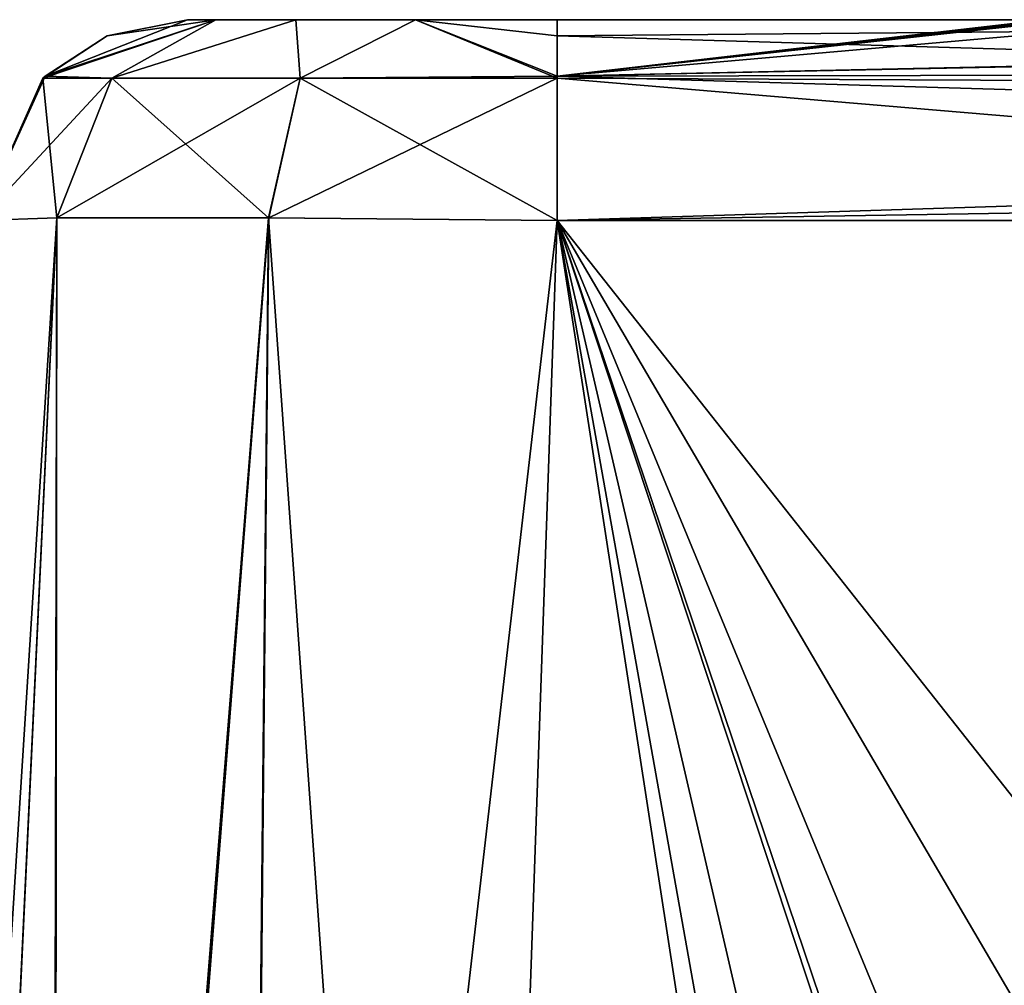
# Model space of a CAD drawing. Header units: inches. Extents: x -10 to 10, y -2.3 to 4.3.
# Tile 626 of 656: x -5 to -3.9, y 1.8 to 2.8. Entities that reach past the tile are written whole.
import ezdxf

# ---------------------------------------------------------------- set-up
doc = ezdxf.new("R2010")
doc.units = ezdxf.units.IN
doc.header["$LTSCALE"] = 65.185185
doc.header["$MEASUREMENT"] = 0
for name, color, linetype in [('11522', 7, 'CONTINUOUS'), ('11530', 7, 'CONTINUOUS'), ('11680', 7, 'CONTINUOUS'), ('11779', 7, 'CONTINUOUS'), ('11780', 7, 'CONTINUOUS'), ('11781', 7, 'CONTINUOUS'), ('11782', 7, 'CONTINUOUS'), ('11783', 7, 'CONTINUOUS'), ('11790', 7, 'CONTINUOUS'), ('11798', 7, 'CONTINUOUS')]:
    doc.layers.add(name, color=color, linetype=linetype)

msp = doc.modelspace()

# ---------------------------------------------------------------- linework, layer by layer
at = {"layer": '11522', "linetype": 'Continuous'}
for points in [[(-4.502, -0.3622, 5.3983), (-4.3994, 2.5779, 5.501), (-3.9458, -0.3622, 5.3983), (-4.502, -0.3622, 5.3983)], [(-3.6346, 0.2565, 5.4199), (-4.3994, 2.5779, 5.501), (-3.6154, 0.2565, 5.4199), (-3.6346, 0.2565, 5.4199)], [(-3.6154, 0.2565, 5.4199), (-4.3994, 2.5779, 5.501), (-3.4072, 0.1723, 5.417), (-3.6154, 0.2565, 5.4199)], [(-3.9343, -0.0331, 5.4098), (-4.3994, 2.5779, 5.501), (-3.8428, 0.1723, 5.417), (-3.9343, -0.0331, 5.4098)], [(-3.8428, 0.1723, 5.417), (-4.3994, 2.5779, 5.501), (-3.6346, 0.2565, 5.4199), (-3.8428, 0.1723, 5.417)], [(-3.9458, -0.3622, 5.3983), (-4.3994, 2.5779, 5.501), (-3.9343, -0.0331, 5.4098), (-3.9458, -0.3622, 5.3983)], [(-4.3994, 2.5779, 5.501), (-2.6777, -0.3617, 5.3984), (-3.4072, 0.1723, 5.417), (-4.3994, 2.5779, 5.501)], [(-2.575, 2.5779, 5.501), (-2.6777, -0.3617, 5.3984), (-4.3994, 2.5779, 5.501), (-2.575, 2.5779, 5.501)]]:
    msp.add_3dface(points, dxfattribs=at)
at = {"layer": '11530', "linetype": 'Continuous'}
for points in [[(-4.3993, 2.795, 5.7259), (-2.5658, 2.7937, 5.7015), (-4.3994, 2.7776, 5.639), (-4.3993, 2.795, 5.7259)], [(-2.5658, 2.7937, 5.7015), (-2.5688, 2.7232, 5.561), (-4.3994, 2.7776, 5.639), (-2.5658, 2.7937, 5.7015)], [(-2.5647, 2.795, 5.7259), (-2.5655, 2.7947, 5.7137), (-4.3993, 2.795, 5.7259), (-2.5647, 2.795, 5.7259)], [(-2.5655, 2.7947, 5.7137), (-2.5658, 2.7937, 5.7015), (-4.3993, 2.795, 5.7259), (-2.5655, 2.7947, 5.7137)], [(-4.3994, 2.7776, 5.639), (-2.5688, 2.7232, 5.561), (-4.3994, 2.7318, 5.5695), (-4.3994, 2.7776, 5.639)], [(-2.5688, 2.7232, 5.561), (-2.575, 2.5779, 5.501), (-4.3994, 2.7318, 5.5695), (-2.5688, 2.7232, 5.561)], [(-2.575, 2.5779, 5.501), (-4.3994, 2.5779, 5.501), (-4.3994, 2.7318, 5.5695), (-2.575, 2.5779, 5.501)]]:
    msp.add_3dface(points, dxfattribs=at)
at = {"layer": '11680', "linetype": 'Continuous'}
for points in [[(-4.7991, 2.795, 6.1257), (-4.7686, 2.795, 9.0776), (-4.7686, 2.795, 5.9724), (-4.7991, 2.795, 6.1257)], [(-4.7991, 2.795, 8.9243), (-4.7686, 2.795, 9.0776), (-4.7991, 2.795, 6.1257), (-4.7991, 2.795, 8.9243)], [(-4.7686, 2.795, 5.9724), (-4.6821, 2.795, 9.2071), (-4.6821, 2.795, 5.8429), (-4.7686, 2.795, 5.9724)], [(-4.7686, 2.795, 9.0776), (-4.6821, 2.795, 9.2071), (-4.7686, 2.795, 5.9724), (-4.7686, 2.795, 9.0776)], [(-4.6821, 2.795, 5.8429), (-4.6821, 2.795, 9.2071), (-4.5526, 2.795, 5.7564), (-4.6821, 2.795, 5.8429)], [(-4.6821, 2.795, 9.2071), (-4.5526, 2.795, 9.2936), (-4.5526, 2.795, 5.7564), (-4.6821, 2.795, 9.2071)], [(-4.5526, 2.795, 9.2936), (-4.3993, 2.795, 9.3241), (-4.5526, 2.795, 5.7564), (-4.5526, 2.795, 9.2936)], [(-4.3993, 2.795, 9.3241), (-4.3993, 2.795, 5.7259), (-4.5526, 2.795, 5.7564), (-4.3993, 2.795, 9.3241)], [(-3.8724, 2.795, 9.3241), (-3.8909, 2.795, 9.3043), (-4.3993, 2.795, 9.3241), (-3.8724, 2.795, 9.3241)], [(-3.8909, 2.795, 9.3043), (-3.8977, 2.795, 9.2779), (-4.3993, 2.795, 9.3241), (-3.8909, 2.795, 9.3043)], [(-3.8977, 2.795, 8.5221), (-4.3993, 2.795, 5.7259), (-3.8977, 2.795, 8.5379), (-3.8977, 2.795, 8.5221)], [(-3.8816, 2.795, 8.4833), (-4.3993, 2.795, 5.7259), (-3.8977, 2.795, 8.5221), (-3.8816, 2.795, 8.4833)], [(-3.8429, 2.795, 8.4673), (-4.3993, 2.795, 5.7259), (-3.8816, 2.795, 8.4833), (-3.8429, 2.795, 8.4673)], [(-3.6683, 2.795, 8.4834), (-4.3993, 2.795, 5.7259), (-3.7071, 2.795, 8.4673), (-3.6683, 2.795, 8.4834)], [(-3.6523, 2.795, 8.5221), (-4.3993, 2.795, 5.7259), (-3.6683, 2.795, 8.4834), (-3.6523, 2.795, 8.5221)], [(-4.3993, 2.795, 5.7259), (-3.8977, 2.795, 9.2621), (-3.8977, 2.795, 8.5379), (-4.3993, 2.795, 5.7259)], [(-3.8977, 2.795, 9.2779), (-4.3993, 2.795, 5.7259), (-4.3993, 2.795, 9.3241), (-3.8977, 2.795, 9.2779)], [(-3.8977, 2.795, 9.2621), (-4.3993, 2.795, 5.7259), (-3.8977, 2.795, 9.2779), (-3.8977, 2.795, 9.2621)], [(-3.7071, 2.795, 8.4673), (-4.3993, 2.795, 5.7259), (-3.8429, 2.795, 8.4673), (-3.7071, 2.795, 8.4673)], [(-2.5647, 2.795, 5.7259), (-4.3993, 2.795, 5.7259), (-3.6523, 2.795, 8.5221), (-2.5647, 2.795, 5.7259)]]:
    msp.add_3dface(points, dxfattribs=at)
at = {"layer": '11779', "linetype": 'Continuous'}
for points in [[(-5.1267, -0.3622, 6.023), (-4.9404, 2.5807, 5.8136), (-5.0799, -0.3613, 5.7858), (-5.1267, -0.3622, 6.023)], [(-5.024, 2.5779, 6.1256), (-4.9404, 2.5807, 5.8136), (-5.1267, -0.3622, 6.023), (-5.024, 2.5779, 6.1256)], [(-4.9404, 2.5807, 5.8136), (-4.9466, -0.3563, 5.5845), (-5.0799, -0.3613, 5.7858), (-4.9404, 2.5807, 5.8136)], [(-4.7113, 2.5807, 5.5846), (-4.9466, -0.3563, 5.5845), (-4.9404, 2.5807, 5.8136), (-4.7113, 2.5807, 5.5846)], [(-4.9405, -0.3563, 5.5784), (-4.9466, -0.3563, 5.5845), (-4.7113, 2.5807, 5.5846), (-4.9405, -0.3563, 5.5784)], [(-4.7392, -0.3613, 5.4451), (-4.9405, -0.3563, 5.5784), (-4.7113, 2.5807, 5.5846), (-4.7392, -0.3613, 5.4451)], [(-4.3994, 2.5779, 5.501), (-4.7392, -0.3613, 5.4451), (-4.7113, 2.5807, 5.5846), (-4.3994, 2.5779, 5.501)], [(-4.3994, 2.5779, 5.501), (-4.502, -0.3622, 5.3983), (-4.7392, -0.3613, 5.4451), (-4.3994, 2.5779, 5.501)]]:
    msp.add_3dface(points, dxfattribs=at)
at = {"layer": '11780', "linetype": 'Continuous'}
for points in [[(-4.9532, 2.734, 6.1256), (-4.7686, 2.795, 5.9724), (-4.881, 2.7319, 5.8476), (-4.9532, 2.734, 6.1256)], [(-4.7991, 2.795, 6.1257), (-4.7686, 2.795, 5.9724), (-4.9532, 2.734, 6.1256), (-4.7991, 2.795, 6.1257)], [(-4.881, 2.7319, 5.8476), (-4.6821, 2.795, 5.8429), (-4.6774, 2.7319, 5.644), (-4.881, 2.7319, 5.8476)], [(-4.7686, 2.795, 5.9724), (-4.6821, 2.795, 5.8429), (-4.881, 2.7319, 5.8476), (-4.7686, 2.795, 5.9724)], [(-4.6821, 2.795, 5.8429), (-4.5526, 2.795, 5.7564), (-4.6774, 2.7319, 5.644), (-4.6821, 2.795, 5.8429)], [(-4.5526, 2.795, 5.7564), (-4.3994, 2.7318, 5.5695), (-4.6774, 2.7319, 5.644), (-4.5526, 2.795, 5.7564)], [(-4.3994, 2.7776, 5.639), (-4.3994, 2.7318, 5.5695), (-4.5526, 2.795, 5.7564), (-4.3994, 2.7776, 5.639)], [(-4.3993, 2.795, 5.7259), (-4.3994, 2.7776, 5.639), (-4.5526, 2.795, 5.7564), (-4.3993, 2.795, 5.7259)], [(-5.024, 2.5779, 6.1256), (-4.9532, 2.734, 6.1256), (-4.881, 2.7319, 5.8476), (-5.024, 2.5779, 6.1256)], [(-4.9404, 2.5807, 5.8136), (-5.024, 2.5779, 6.1256), (-4.881, 2.7319, 5.8476), (-4.9404, 2.5807, 5.8136)], [(-4.9404, 2.5807, 5.8136), (-4.881, 2.7319, 5.8476), (-4.6774, 2.7319, 5.644), (-4.9404, 2.5807, 5.8136)], [(-4.7113, 2.5807, 5.5846), (-4.9404, 2.5807, 5.8136), (-4.6774, 2.7319, 5.644), (-4.7113, 2.5807, 5.5846)], [(-4.3994, 2.7318, 5.5695), (-4.7113, 2.5807, 5.5846), (-4.6774, 2.7319, 5.644), (-4.3994, 2.7318, 5.5695)], [(-4.3994, 2.7318, 5.5695), (-4.3994, 2.5779, 5.501), (-4.7113, 2.5807, 5.5846), (-4.3994, 2.7318, 5.5695)]]:
    msp.add_3dface(points, dxfattribs=at)
at = {"layer": '11781', "linetype": 'Continuous'}
for points in [[(-4.7991, 2.795, 8.9243), (-4.9532, 2.734, 6.1256), (-4.886, 2.7776, 8.9244), (-4.7991, 2.795, 8.9243)], [(-4.7991, 2.795, 8.9243), (-4.7991, 2.795, 6.1257), (-4.9532, 2.734, 6.1256), (-4.7991, 2.795, 8.9243)], [(-4.886, 2.7776, 8.9244), (-4.9532, 2.734, 6.1256), (-4.9555, 2.7318, 8.9244), (-4.886, 2.7776, 8.9244)], [(-4.9532, 2.734, 6.1256), (-5.024, 2.5779, 6.1256), (-4.9555, 2.7318, 8.9244), (-4.9532, 2.734, 6.1256)], [(-4.9555, 2.7318, 8.9244), (-5.024, 2.5779, 6.1256), (-5.024, 2.5779, 8.9244), (-4.9555, 2.7318, 8.9244)]]:
    msp.add_3dface(points, dxfattribs=at)
at = {"layer": '11782', "linetype": 'Continuous'}
for points in [[(-4.7686, 2.795, 9.0776), (-4.9555, 2.7318, 8.9244), (-4.881, 2.7319, 9.2024), (-4.7686, 2.795, 9.0776)], [(-4.7686, 2.795, 9.0776), (-4.886, 2.7776, 8.9244), (-4.9555, 2.7318, 8.9244), (-4.7686, 2.795, 9.0776)], [(-4.7686, 2.795, 9.0776), (-4.7991, 2.795, 8.9243), (-4.886, 2.7776, 8.9244), (-4.7686, 2.795, 9.0776)], [(-4.6821, 2.795, 9.2071), (-4.881, 2.7319, 9.2024), (-4.6774, 2.7319, 9.406), (-4.6821, 2.795, 9.2071)], [(-4.6821, 2.795, 9.2071), (-4.7686, 2.795, 9.0776), (-4.881, 2.7319, 9.2024), (-4.6821, 2.795, 9.2071)], [(-4.5526, 2.795, 9.2936), (-4.6821, 2.795, 9.2071), (-4.6774, 2.7319, 9.406), (-4.5526, 2.795, 9.2936)], [(-4.5526, 2.795, 9.2936), (-4.6774, 2.7319, 9.406), (-4.3994, 2.734, 9.4782), (-4.5526, 2.795, 9.2936)], [(-4.3993, 2.795, 9.3241), (-4.5526, 2.795, 9.2936), (-4.3994, 2.734, 9.4782), (-4.3993, 2.795, 9.3241)], [(-4.9555, 2.7318, 8.9244), (-5.024, 2.5779, 8.9244), (-4.9404, 2.5807, 9.2363), (-4.9555, 2.7318, 8.9244)], [(-4.9555, 2.7318, 8.9244), (-4.9404, 2.5807, 9.2363), (-4.881, 2.7319, 9.2024), (-4.9555, 2.7318, 8.9244)], [(-4.9404, 2.5807, 9.2363), (-4.7114, 2.5807, 9.4654), (-4.881, 2.7319, 9.2024), (-4.9404, 2.5807, 9.2363)], [(-4.881, 2.7319, 9.2024), (-4.7114, 2.5807, 9.4654), (-4.6774, 2.7319, 9.406), (-4.881, 2.7319, 9.2024)], [(-4.7114, 2.5807, 9.4654), (-4.3994, 2.5779, 9.549), (-4.6774, 2.7319, 9.406), (-4.7114, 2.5807, 9.4654)], [(-4.6774, 2.7319, 9.406), (-4.3994, 2.5779, 9.549), (-4.3994, 2.734, 9.4782), (-4.6774, 2.7319, 9.406)]]:
    msp.add_3dface(points, dxfattribs=at)
at = {"layer": '11783', "linetype": 'Continuous'}
for points in [[(-4.9404, 2.5807, 9.2363), (-5.024, 2.5779, 8.9244), (-5.0791, -0.3613, 9.2662), (-4.9404, 2.5807, 9.2363)], [(-4.9436, -0.3562, 9.4686), (-4.9404, 2.5807, 9.2363), (-5.0791, -0.3613, 9.2662), (-4.9436, -0.3562, 9.4686)], [(-4.7114, 2.5807, 9.4654), (-4.9436, -0.3562, 9.4686), (-4.7411, -0.3613, 9.6041), (-4.7114, 2.5807, 9.4654)], [(-4.7114, 2.5807, 9.4654), (-4.9404, 2.5807, 9.2363), (-4.9436, -0.3562, 9.4686), (-4.7114, 2.5807, 9.4654)], [(-4.502, -0.3622, 9.6517), (-4.7114, 2.5807, 9.4654), (-4.7411, -0.3613, 9.6041), (-4.502, -0.3622, 9.6517)], [(-4.3994, 2.5779, 9.549), (-4.7114, 2.5807, 9.4654), (-4.502, -0.3622, 9.6517), (-4.3994, 2.5779, 9.549)]]:
    msp.add_3dface(points, dxfattribs=at)
at = {"layer": '11790', "linetype": 'Continuous'}
for points in [[(-4.3994, 2.5779, 9.549), (-4.502, -0.3622, 9.6517), (-3.446, 1.3701, 9.5912), (-4.3994, 2.5779, 9.549)], [(-1.8665, 2.5779, 9.549), (-4.3994, 2.5779, 9.549), (-3.446, 1.3701, 9.5912), (-1.8665, 2.5779, 9.549)]]:
    msp.add_3dface(points, dxfattribs=at)
at = {"layer": '11798', "linetype": 'Continuous'}
for points in [[(-3.8724, 2.795, 9.3241), (-4.3994, 2.734, 9.4782), (-3.8583, 2.7949, 9.33), (-3.8724, 2.795, 9.3241)], [(-3.8724, 2.795, 9.3241), (-4.3993, 2.795, 9.3241), (-4.3994, 2.734, 9.4782), (-3.8724, 2.795, 9.3241)], [(-3.8429, 2.7949, 9.332), (-4.3994, 2.734, 9.4782), (-3.7071, 2.7949, 9.332), (-3.8429, 2.7949, 9.332)], [(-3.8583, 2.7949, 9.33), (-4.3994, 2.734, 9.4782), (-3.8429, 2.7949, 9.332), (-3.8583, 2.7949, 9.33)], [(-4.3994, 2.734, 9.4782), (-1.7547, 2.7907, 9.368), (-3.7071, 2.7949, 9.332), (-4.3994, 2.734, 9.4782)], [(-4.3994, 2.734, 9.4782), (-1.7678, 2.788, 9.3797), (-1.7547, 2.7907, 9.368), (-4.3994, 2.734, 9.4782)], [(-4.3994, 2.734, 9.4782), (-1.8468, 2.7385, 9.4733), (-1.7678, 2.788, 9.3797), (-4.3994, 2.734, 9.4782)], [(-4.3994, 2.734, 9.4782), (-1.8683, 2.6585, 9.531), (-1.8468, 2.7385, 9.4733), (-4.3994, 2.734, 9.4782)], [(-4.3994, 2.734, 9.4782), (-4.3994, 2.5779, 9.549), (-1.8683, 2.6585, 9.531), (-4.3994, 2.734, 9.4782)], [(-4.3994, 2.5779, 9.549), (-1.867, 2.619, 9.5437), (-1.8683, 2.6585, 9.531), (-4.3994, 2.5779, 9.549)], [(-4.3994, 2.5779, 9.549), (-1.8665, 2.5779, 9.549), (-1.867, 2.619, 9.5437), (-4.3994, 2.5779, 9.549)]]:
    msp.add_3dface(points, dxfattribs=at)

doc.saveas('drawing.dxf')
